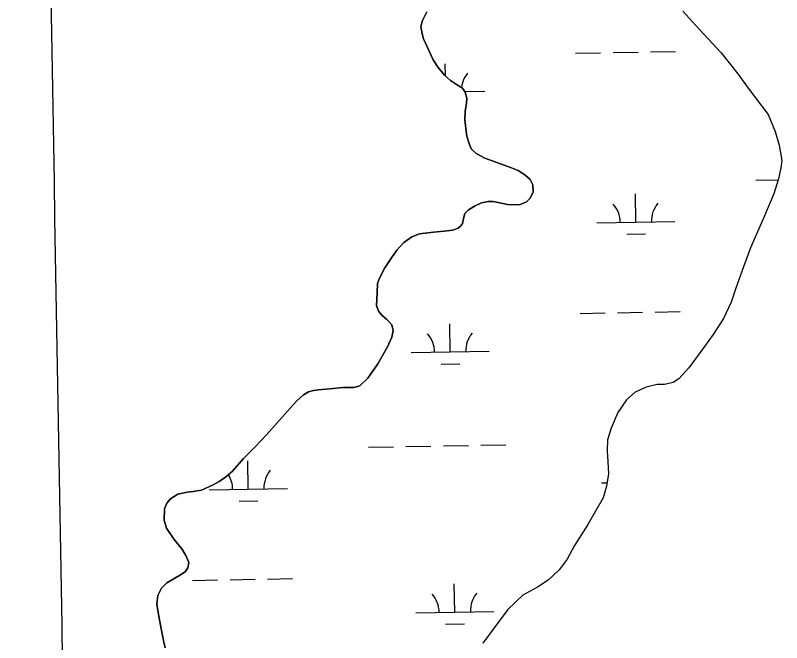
# Model space of a CAD drawing. Extents: x 3903937 to 3942190, y 260677 to 286651.
# Drawn here: x 3913431 to 3914412, y 267792 to 268594 of the extents above; entities that cross this region are included whole.
import ezdxf

# ---------------------------------------------------------------- set-up
doc = ezdxf.new("R2010")
doc.units = 0
for name, color, linetype in [('V-GRID-MAJR', 7, 'Continuous'), ('V-TOPO-SHOR', 7, 'Continuous'), ('V-WETL-SWMP', 7, 'Continuous')]:
    doc.layers.add(name, color=color, linetype=linetype)

msp = doc.modelspace()

# ---------------------------------------------------------------- linework, layer by layer
at = {"layer": 'V-GRID-MAJR'}
msp.add_spline([(3913520.414, 266109.772), (3913415.549, 272167.798), (3913310.651, 278227.748), (3913205.754, 284287.69), (3913205.721, 284289.62200000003)], degree=3, dxfattribs=at)
at = {"layer": 'V-TOPO-SHOR'}
for points in [[(3913957.574, 268598.435), (3913951.981, 268587.166), (3913949.968, 268579.351), (3913951.615, 268570.234), (3913953.568, 268563.789), (3913965.639, 268536.802), (3913972.136, 268527.17), (3913980.117, 268517.43200000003), (3913987.9110000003, 268510.565), (3913995.518, 268505.58400000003), (3914003.22, 268500.501), (3914006.964, 268495.434), (3914009.012, 268487.998), (3914008.59, 268481.465), (3914006.663, 268470.678), (3914006.423, 268460.381), (3914007.849, 268445.816), (3914008.9110000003, 268439.276), (3914012.526, 268427.377), (3914014.9820000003, 268422.614), (3914021.001, 268417.242), (3914031.769, 268411.05700000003), (3914066.184, 268398.832), (3914074.3880000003, 268395.234), (3914083.1780000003, 268389.651), (3914089.789, 268383.98), (3914093.23, 268377.232), (3914093.586, 268367.922), (3914089.889, 268359.914), (3914085.1180000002, 268355.28), (3914076.485, 268351.651), (3914061.037, 268351.913), (3914049.065, 268354.438), (3914042.5330000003, 268355.652), (3914036.394, 268355.679), (3914027.772, 268353.83400000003), (3914019.5360000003, 268350.301), (3914010.998, 268344.89), (3914006.423, 268340.253), (3914004.92, 268335.903), (3914003.202, 268327.591), (3914000.812, 268324.03500000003), (3913997.7290000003, 268321.473), (3913990.492, 268319.028), (3913979.988, 268317.684), (3913966.119, 268316.652), (3913948.481, 268314.348), (3913938.6610000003, 268310.625), (3913928.431, 268303.439), (3913919.379, 268293.473), (3913912.506, 268283.69800000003), (3913904.035, 268270.859), (3913896.949, 268257.717), (3913894.645, 268250.991), (3913894, 268239.011), (3913893.142, 268222.674), (3913895.7860000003, 268215.63300000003), (3913900.517, 268210.164), (3913906.241, 268205.092), (3913909.2, 268202.208), (3913912.848, 268198.132), (3913914.501, 268190.797), (3913912.782, 268182.385), (3913907.2860000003, 268170.03), (3913895.112, 268147.995), (3913882.163, 268129.629), (3913872.1210000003, 268120.065), (3913864.089, 268117.918), (3913850.423, 268117.679), (3913833.4820000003, 268116.163), (3913819.117, 268115.03500000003), (3913812.478, 268113.87200000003)], [(3913812.478, 268113.87200000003), (3913806.43, 268112.215), (3913799.682, 268108.578), (3913791.131, 268100.492), (3913779.591, 268087.764), (3913752.528, 268057.177), (3913737.9080000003, 268042.083), (3913723.287, 268026.893), (3913708.861, 268010.908), (3913700.214, 268003.022), (3913691.973, 267997.70900000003), (3913684.328, 267993.384), (3913669.347, 267986.412), (3913658.843, 267984.97000000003), (3913650.919, 267984.211), (3913639.221, 267981.288), (3913629.491, 267975.288), (3913625.11, 267970.05700000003), (3913622.208, 267962.84), (3913621.753, 267948.283), (3913624.68, 267937.77400000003), (3913634.228, 267923.375), (3913644.279, 267911.351), (3913649.395, 267903.012), (3913653.022, 267893.984), (3913652.004, 267887.156), (3913648.418, 267882.218), (3913640.276, 267877.004), (3913624.791, 267868.155), (3913618.028, 267861.349), (3913613.5330000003, 267851.95900000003), (3913612.003, 267840.974), (3913614.127, 267827.397), (3913618.491, 267805.097), (3913621.2090000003, 267792.012), (3913622.765, 267785.07300000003)]]:
    msp.add_lwpolyline(points, dxfattribs=at)
at = {"layer": 'V-WETL-SWMP'}
for p, q in [((3913951.9820000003, 268587.167), (3913957.574, 268598.43400000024)), ((3914285.1010000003, 268599.156), (3914297.722, 268585.436)), ((3913949.969, 268579.352), (3913951.9820000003, 268587.167)), ((3914297.722, 268585.436), (3914311.525, 268570.12700000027)), ((3913951.615, 268570.23400000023), (3913949.969, 268579.352)), ((3913953.569, 268563.7890000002), (3913951.615, 268570.23400000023)), ((3914311.525, 268570.12700000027), (3914334.403, 268545.866)), ((3913965.639, 268536.803), (3913953.569, 268563.7890000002)), ((3914147.96031242, 268545.33311470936), (3914179.955356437, 268545.8962828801)), ((3914195.952878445, 268546.17786696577), (3914227.947922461, 268546.74103513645)), ((3914243.9454444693, 268547.0226192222), (3914275.9404884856, 268547.5857873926)), ((3914334.403, 268545.866), (3914355.488, 268519.23600000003)), ((3913972.1350000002, 268527.1700000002), (3913965.639, 268536.803)), ((3913980.117, 268517.43200000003), (3913972.1350000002, 268527.1700000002)), ((3913981.381141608, 268516.3185174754), (3913981.1057439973, 268531.96456982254)), ((3913987.912, 268510.5660000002), (3913980.117, 268517.43200000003)), ((3914355.488, 268519.23600000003), (3914370.142, 268498.81300000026)), ((3913995.517, 268505.58400000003), (3913987.912, 268510.5660000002)), ((3914003.221, 268500.501), (3913995.517, 268505.58400000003)), ((3914006.963, 268495.435), (3914003.221, 268500.501)), ((3914006.2490512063, 268496.40155921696), (3914031.731564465, 268496.85009557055)), ((3914370.142, 268498.81300000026), (3914394.376, 268467.218)), ((3914009.012, 268487.999), (3914006.963, 268495.435)), ((3914008.589, 268481.465), (3914009.012, 268487.999)), ((3914006.663, 268470.67800000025), (3914008.589, 268481.465)), ((3914006.423, 268460.38), (3914006.663, 268470.67800000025)), ((3914007.848, 268445.816), (3914006.423, 268460.38)), ((3914394.376, 268467.218), (3914403.596, 268445.39000000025)), ((3914008.9110000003, 268439.27600000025), (3914007.848, 268445.816)), ((3914012.526, 268427.377), (3914008.9110000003, 268439.27600000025)), ((3914403.596, 268445.39000000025), (3914408.6750000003, 268427.938)), ((3914014.9820000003, 268422.614), (3914012.526, 268427.377)), ((3914021.001, 268417.2410000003), (3914014.9820000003, 268422.614)), ((3914408.6750000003, 268427.938), (3914411.762, 268408.117)), ((3914031.77, 268411.05700000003), (3914021.001, 268417.2410000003)), ((3914066.183, 268398.833), (3914031.77, 268411.05700000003)), ((3914074.3880000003, 268395.23400000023), (3914066.183, 268398.833)), ((3914410.734, 268398.811), (3914407.9020000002, 268384.5610000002)), ((3914411.762, 268408.117), (3914410.734, 268398.811)), ((3914083.1780000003, 268389.652), (3914074.3880000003, 268395.23399999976)), ((3914089.79, 268383.98), (3914083.1780000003, 268389.65200000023)), ((3914093.2290000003, 268377.23200000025), (3914089.79, 268383.98)), ((3914378.855253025, 268382.8704746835), (3914407.52604583, 268383.3751302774)), ((3914407.9020000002, 268384.5610000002), (3914401.881, 268365.56900000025)), ((3914093.586, 268367.92100000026), (3914093.2290000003, 268377.23200000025)), ((3914085.117, 268355.28000000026), (3914089.889, 268359.915)), ((3914089.889, 268359.915), (3914093.586, 268367.92100000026)), ((3914225.18020411, 268329.4156678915), (3914224.5466399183, 268365.4100924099)), ((3914401.881, 268365.56900000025), (3914388.4820000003, 268334.525)), ((3914010.998, 268344.89000000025), (3914019.537, 268350.301)), ((3914019.537, 268350.301), (3914027.771, 268353.833)), ((3914027.771, 268353.833), (3914036.394, 268355.679)), ((3914036.394, 268355.679), (3914042.534, 268355.653)), ((3914042.534, 268355.653), (3914049.065, 268354.438)), ((3914049.065, 268354.438), (3914061.038, 268351.91300000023)), ((3914061.038, 268351.913), (3914076.486, 268351.651)), ((3914076.486, 268351.651), (3914085.117, 268355.28)), ((3914004.92, 268335.903), (3914006.423, 268340.254)), ((3914006.423, 268340.254), (3914010.998, 268344.89000000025)), ((3914003.202, 268327.591), (3914004.92, 268335.903)), ((3914175.187947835, 268328.53571762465), (3914275.1724603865, 268330.29561815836)), ((3914388.4820000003, 268334.525), (3914372.082, 268296.36200000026)), ((3913990.491, 268319.028), (3913997.73, 268321.474)), ((3913997.73, 268321.474), (3914000.811, 268324.036)), ((3914000.811, 268324.036), (3914003.202, 268327.591)), ((3913928.432, 268303.438), (3913938.662, 268310.625)), ((3913938.662, 268310.625), (3913948.4820000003, 268314.34800000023)), ((3913948.4820000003, 268314.34800000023), (3913966.119, 268316.652)), ((3913966.119, 268316.652), (3913979.988, 268317.684)), ((3913979.988, 268317.684), (3913990.491, 268319.028)), ((3914213.4536328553, 268313.77586969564), (3914237.4499158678, 268314.1982458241)), ((3913919.379, 268293.47300000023), (3913928.432, 268303.438)), ((3913912.506, 268283.697), (3913919.379, 268293.47300000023)), ((3914372.082, 268296.36200000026), (3914362.87, 268272.036)), ((3913904.035, 268270.858), (3913912.506, 268283.697)), ((3914362.87, 268272.036), (3914353.25, 268244.938)), ((3913896.95, 268257.71600000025), (3913904.035, 268270.858)), ((3913894.645, 268250.991), (3913896.95, 268257.71600000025)), ((3913894.001, 268239.011), (3913894.645, 268250.991)), ((3914353.25, 268244.938), (3914347.234, 268226.93700000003)), ((3913893.142, 268222.674), (3913894.001, 268239.011)), ((3913895.787, 268215.6320000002), (3913893.142, 268222.674)), ((3914347.234, 268226.93700000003), (3914337.441, 268205.98)), ((3913900.518, 268210.165), (3913895.787, 268215.6320000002)), ((3914153.8150615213, 268212.70963757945), (3914185.8101055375, 268213.27280575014)), ((3914201.8076275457, 268213.55438983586), (3914233.8026715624, 268214.11755800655)), ((3914249.80019357, 268214.3991420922), (3914281.7952375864, 268214.96231026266)), ((3913906.241, 268205.091), (3913900.518, 268210.165)), ((3913909.2, 268202.2070000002), (3913906.241, 268205.091)), ((3914337.441, 268205.98), (3914324.086, 268185.63300000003)), ((3913912.847, 268198.132), (3913909.2, 268202.2070000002)), ((3913914.5, 268190.797), (3913912.847, 268198.132)), ((3913987.5940572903, 268163.346668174), (3913986.9604930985, 268199.34109269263)), ((3913912.782, 268182.386), (3913914.5, 268190.797)), ((3914324.086, 268185.63300000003), (3914312.93, 268170.228)), ((3913907.285, 268170.03), (3913912.782, 268182.386)), ((3913895.112, 268147.996), (3913907.285, 268170.03)), ((3913937.601801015, 268162.46671790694), (3914037.586313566, 268164.22661844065)), ((3914312.93, 268170.228), (3914292.812, 268143.173)), ((3913882.162, 268129.629), (3913895.112, 268147.996)), ((3913975.8674860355, 268147.70686997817), (3913999.863769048, 268148.1292461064)), ((3914292.812, 268143.173), (3914280.275, 268129.161)), ((3913872.1210000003, 268120.064), (3913882.162, 268129.629)), ((3914272.727, 268124.24), (3914262.02, 268121.70900000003)), ((3914280.275, 268129.161), (3914272.727, 268124.24)), ((3913812.478, 268113.87200000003), (3913819.1180000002, 268115.034)), ((3913819.1180000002, 268115.0340000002), (3913833.4820000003, 268116.16300000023)), ((3913833.4820000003, 268116.16300000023), (3913850.423, 268117.678)), ((3913850.423, 268117.678), (3913864.09, 268117.918)), ((3913864.09, 268117.918), (3913872.1210000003, 268120.064)), ((3914238.435, 268118.438), (3914224.145, 268111.7620000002)), ((3914252.313, 268121.55100000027), (3914238.435, 268118.438)), ((3914262.02, 268121.70900000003), (3914252.313, 268121.55100000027)), ((3913791.131, 268100.49200000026), (3913799.681, 268108.577)), ((3913799.681, 268108.577), (3913806.43, 268112.21399999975)), ((3913806.43, 268112.214), (3913812.478, 268113.87200000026)), ((3914224.145, 268111.762), (3914213.0130000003, 268102.102)), ((3913779.591, 268087.76400000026), (3913791.131, 268100.49200000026)), ((3914213.0130000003, 268102.102), (3914202.2490000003, 268085.70500000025)), ((3913752.528, 268057.176), (3913779.591, 268087.76400000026)), ((3914202.2490000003, 268085.70500000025), (3914193.451, 268065.7350000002)), ((3914193.451, 268065.7350000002), (3914189.0330000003, 268051.09500000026)), ((3913737.9080000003, 268042.08400000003), (3913752.528, 268057.176)), ((3914189.0330000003, 268051.09500000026), (3914188.577, 268036.637)), ((3913723.288, 268026.8930000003), (3913737.9080000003, 268042.08400000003)), ((3913882.87973487, 268041.41391598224), (3913914.8747788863, 268041.9770841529)), ((3913930.872300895, 268042.2586682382), (3913962.867344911, 268042.82183640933)), ((3913978.86486692, 268043.1034204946), (3914010.8599109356, 268043.6665886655)), ((3914026.857432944, 268043.94817275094), (3914058.85247696, 268044.5113409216)), ((3914188.577, 268036.637), (3914189.315, 268023.362)), ((3913708.862, 268010.909), (3913723.288, 268026.8930000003)), ((3913729.204685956, 267987.95910919), (3913728.5711217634, 268023.95353370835)), ((3914189.315, 268023.362), (3914190.239, 268007.313)), ((3913700.214, 268003.02200000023), (3913708.862, 268010.909)), ((3914190.239, 268007.313), (3914187.401, 267991.47800000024)), ((3913684.329, 267993.38300000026), (3913691.973, 267997.70900000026)), ((3913691.973, 267997.70900000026), (3913700.214, 268003.02200000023)), ((3913669.347, 267986.413), (3913684.329, 267993.38300000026)), ((3913679.21242968, 267987.0791589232), (3913779.196942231, 267988.83905945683)), ((3914181.0426969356, 267995.91224049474), (3914188.2183555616, 267996.0385445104)), ((3914187.401, 267991.47800000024), (3914183.18, 267976.63900000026)), ((3913629.49, 267975.287), (3913639.22, 267981.288)), ((3913639.22, 267981.288), (3913650.918, 267984.211)), ((3913650.918, 267984.211), (3913658.843, 267984.97100000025)), ((3913658.843, 267984.97100000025), (3913669.347, 267986.413)), ((3913622.2090000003, 267962.839), (3913625.111, 267970.05700000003)), ((3913625.111, 267970.05700000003), (3913629.49, 267975.287)), ((3913717.478114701, 267972.3193109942), (3913741.474397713, 267972.7416871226)), ((3914183.18, 267976.63900000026), (3914163.627, 267942.451)), ((3913621.753, 267948.2830000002), (3913622.2090000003, 267962.839)), ((3913624.681, 267937.77400000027), (3913621.753, 267948.2830000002)), ((3914163.627, 267942.451), (3914146.68, 267915.7790000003)), ((3913634.228, 267923.37500000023), (3913624.681, 267937.77400000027)), ((3913644.2800000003, 267911.351), (3913634.228, 267923.37500000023)), ((3913649.395, 267903.011), (3913644.2800000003, 267911.351)), ((3914146.68, 267915.7790000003), (3914137.099, 267898.18900000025)), ((3913653.022, 267893.98400000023), (3913649.395, 267903.011)), ((3913652.004, 267887.155), (3913653.022, 267893.98400000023)), ((3914137.099, 267898.18900000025), (3914126.941, 267884.56300000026)), ((3913640.276, 267877.00300000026), (3913648.418, 267882.2180000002)), ((3913648.418, 267882.2180000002), (3913652.004, 267887.155)), ((3914126.941, 267884.56300000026), (3914113.021, 267871.349)), ((3913624.791, 267868.154), (3913640.276, 267877.00300000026)), ((3913657.8395433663, 267871.25307887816), (3913689.8345873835, 267871.81624704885)), ((3913705.832109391, 267872.09783113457), (3913737.827153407, 267872.66099930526)), ((3913753.8246754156, 267872.942583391), (3913785.819719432, 267873.50575156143)), ((3914113.021, 267871.349), (3914099.514, 267862.4910000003)), ((3913613.5330000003, 267851.95900000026), (3913618.028, 267861.3490000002)), ((3913618.028, 267861.3490000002), (3913624.791, 267868.154)), ((3913993.448806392, 267830.72319104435), (3913992.815242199, 267866.7176155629)), ((3914099.514, 267862.4910000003), (3914080.654, 267852.268)), ((3913612.003, 267840.973), (3913613.5330000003, 267851.95900000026)), ((3914080.654, 267852.268), (3914061.167, 267834.12400000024)), ((3913614.126, 267827.397), (3913612.003, 267840.973)), ((3913943.456550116, 267829.84324077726), (3914043.441062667, 267831.6031413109)), ((3914061.167, 267834.12400000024), (3914045.0330000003, 267812.401)), ((3913618.49, 267805.096), (3913614.126, 267827.397)), ((3913981.722235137, 267815.0833928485), (3914005.7185181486, 267815.5057689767)), ((3914045.0330000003, 267812.401), (3914029.495, 267791.0720000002)), ((3913621.2090000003, 267792.01300000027), (3913618.49, 267805.096)), ((3913622.765, 267785.074), (3913621.2090000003, 267792.01300000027))]:
    msp.add_line(p, q, dxfattribs=at)
for centre, radius, start, end in [((3914036.965332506, 268497.4170956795), 35.24628790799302, 140.23657772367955, 173.5983524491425), ((3914169.937467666, 268328.9181768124), 35.24628790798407, 0.23658072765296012, 41.78023906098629), ((3914280.406228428, 268330.86261826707), 35.24628790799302, 140.23657772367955, 181.78023605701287), ((3913932.351320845, 268162.8491770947), 35.24628790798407, 0.23658072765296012, 41.78023906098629), ((3914042.8200816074, 268164.7936185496), 35.24628790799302, 140.23657772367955, 181.78023605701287), ((3913784.430710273, 267989.40605956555), 35.24628790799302, 140.23657772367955, 181.78023605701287), ((3913673.9619495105, 267987.4616181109), 35.24628790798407, 0.2365807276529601, 32.24534633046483), ((3913938.2060699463, 267830.225699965), 35.24628790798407, 0.23658072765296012, 41.78023906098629), ((3914048.6748307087, 267832.1701414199), 35.24628790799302, 140.23657772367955, 181.78023605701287)]:
    msp.add_arc(centre, radius, start, end, dxfattribs=at)

doc.saveas('drawing.dxf')
